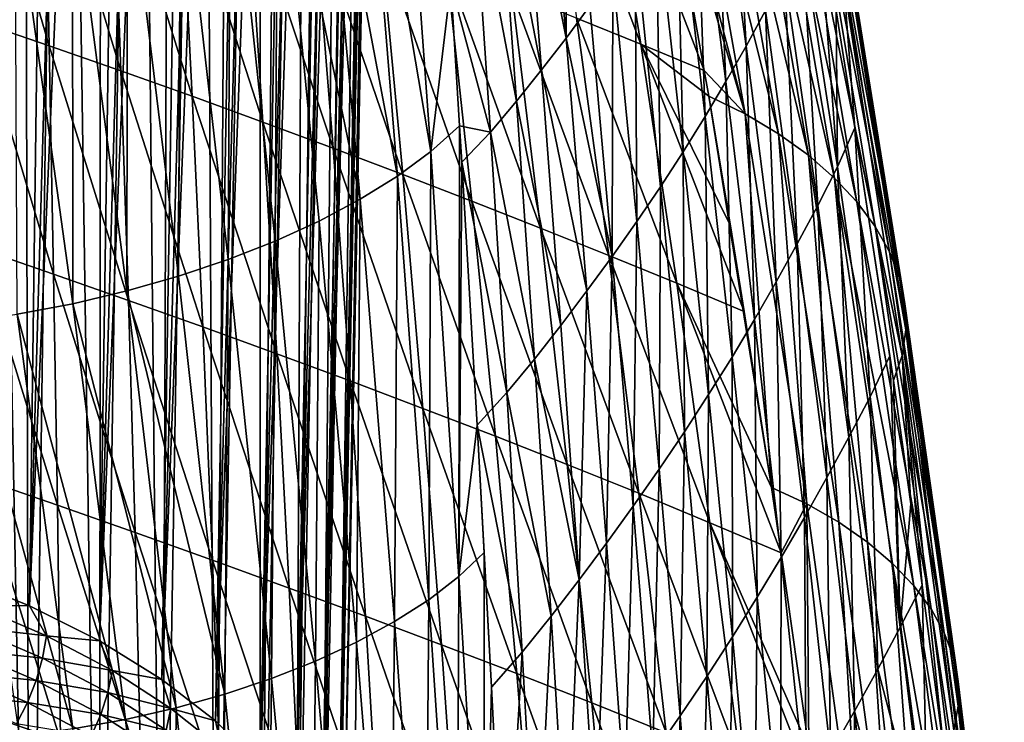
# Model space of a CAD drawing. Header units: metres. Extents: x -109 to 109, y -78 to 121.
# Tile 986 of 1056: x 85 to 97, y -42 to -33. Entities that reach past the tile are written whole.
import ezdxf

# ---------------------------------------------------------------- set-up
doc = ezdxf.new("R2010")
doc.units = ezdxf.units.M
doc.layers.add('solid_508554_SW0001', color=7, linetype='CONTINUOUS')

msp = doc.modelspace()

# ---------------------------------------------------------------- linework, layer by layer
at = {"layer": 'solid_508554_SW0001'}
for points in [[(83.750977, -39.986439, 34.610226), (84.139221, -6.947954, 16.152485), (84.679039, -7.155062, 15.793764)], [(83.750977, -39.986439, 34.610226), (84.679039, -7.155062, 15.793764), (85.196434, -7.376012, 15.411067)], [(84.754463, -40.392738, 33.906487), (83.750977, -39.986439, 34.610226), (85.196434, -7.376012, 15.411067)], [(84.754463, -40.392738, 33.906487), (85.196434, -7.376012, 15.411067), (85.689995, -7.610198, 15.005445)], [(84.754463, -40.392738, 33.906487), (85.689995, -7.610198, 15.005445), (86.158371, -7.856979, 14.578008)], [(85.667511, -40.849262, 33.115765), (84.754463, -40.392738, 33.906487), (86.158371, -7.856979, 14.578008)], [(85.667511, -40.849262, 33.115765), (86.158371, -7.856979, 14.578008), (86.600273, -8.115678, 14.129928)], [(85.667511, -40.849262, 33.115765), (86.600273, -8.115678, 14.129928), (87.014488, -8.385587, 13.662433)], [(86.480118, -41.351006, 32.246723), (85.667511, -40.849262, 33.115765), (87.014488, -8.385587, 13.662433)], [(86.480118, -41.351006, 32.246723), (87.014488, -8.385587, 13.662433), (87.399879, -8.665964, 13.176805)], [(86.480118, -41.351006, 32.246723), (87.399879, -8.665964, 13.176805), (87.755402, -8.956042, 12.674375)], [(87.18338, -41.892471, 31.30888), (86.480118, -41.351006, 32.246723), (87.755402, -8.956042, 12.674375)], [(87.18338, -41.892471, 31.30888), (87.755402, -8.956042, 12.674375), (88.08007, -9.255026, 12.156519)], [(87.18338, -41.892471, 31.30888), (88.08007, -9.255026, 12.156519), (88.373001, -9.562097, 11.624658)], [(87.769592, -42.467724, 30.312511), (87.18338, -41.892471, 31.30888), (88.373001, -9.562097, 11.624658)], [(87.769592, -42.467724, 30.312511), (88.373001, -9.562097, 11.624658), (88.633392, -9.876411, 11.080249)], [(87.769592, -42.467724, 30.312511), (88.633392, -9.876411, 11.080249), (88.860519, -10.197109, 10.524784)], [(88.23233, -43.070461, 29.268536), (87.769592, -42.467724, 30.312511), (88.860519, -10.197109, 10.524784)], [(88.23233, -43.070461, 29.268536), (88.860519, -10.197109, 10.524784), (89.053772, -10.523311, 9.959786)], [(88.23233, -43.070461, 29.268536), (89.053772, -10.523311, 9.959786), (89.212608, -10.854122, 9.386804)], [(88.566528, -43.694084, 28.188391), (88.23233, -43.070461, 29.268536), (89.212608, -10.854122, 9.386804)], [(88.566528, -43.694084, 28.188391), (89.212608, -10.854122, 9.386804), (89.336609, -11.188638, 8.807406)], [(88.566528, -43.694084, 28.188391), (89.336609, -11.188638, 8.807406), (89.425423, -11.525939, 8.223184)], [(88.768524, -44.331757, 27.083908), (88.566528, -43.694084, 28.188391), (89.425423, -11.525939, 8.223184)], [(88.768524, -44.331757, 27.083908), (89.425423, -11.525939, 8.223184), (89.478806, -11.865102, 7.635736)], [(88.768524, -44.331757, 27.083908), (89.478806, -11.865102, 7.635736), (89.49662, -12.205196, 7.046674)], [(88.768524, -44.331757, 27.083908), (89.49662, -12.205196, 7.046674), (88.836098, -44.976494, 25.967192)], [(88.836098, -44.976494, 25.967192), (89.49662, -12.205196, 7.046674), (89.478806, -12.545292, 6.457612)], [(88.836098, -44.976494, 25.967192), (89.478806, -12.545292, 6.457612), (89.425423, -12.884455, 5.870164)], [(88.768524, -45.621231, 24.850475), (89.425423, -12.884455, 5.870164), (89.336609, -13.221756, 5.285941)], [(88.768524, -45.621231, 24.850475), (88.836098, -44.976494, 25.967192), (89.425423, -12.884455, 5.870164)], [(88.768524, -45.621231, 24.850475), (89.336609, -13.221756, 5.285941), (89.212608, -13.556272, 4.706544)], [(88.566528, -46.258904, 23.745993), (89.212608, -13.556272, 4.706544), (89.053772, -13.887083, 4.133561)], [(88.566528, -46.258904, 23.745993), (88.768524, -45.621231, 24.850475), (89.212608, -13.556272, 4.706544)], [(88.566528, -46.258904, 23.745993), (89.053772, -13.887083, 4.133561), (88.860519, -14.213284, 3.568563)], [(88.23233, -46.882526, 22.665846), (88.860519, -14.213284, 3.568563), (88.633392, -14.533982, 3.013098)], [(88.23233, -46.882526, 22.665846), (88.566528, -46.258904, 23.745993), (88.860519, -14.213284, 3.568563)], [(88.23233, -46.882526, 22.665846), (88.633392, -14.533982, 3.013098), (88.373001, -14.848297, 2.468689)], [(87.769592, -47.485268, 21.62187), (88.373001, -14.848297, 2.468689), (88.08007, -15.155368, 1.936828)], [(87.769592, -47.485268, 21.62187), (88.23233, -46.882526, 22.665846), (88.373001, -14.848297, 2.468689)], [(87.769592, -47.485268, 21.62187), (88.08007, -15.155368, 1.936828), (87.755402, -15.454351, 1.418973)], [(87.18338, -48.06052, 20.625504), (87.755402, -15.454351, 1.418973), (87.399879, -15.74443, 0.916542)], [(87.18338, -48.06052, 20.625504), (87.769592, -47.485268, 21.62187), (87.755402, -15.454351, 1.418973)], [(87.18338, -48.06052, 20.625504), (87.399879, -15.74443, 0.916542), (87.014488, -16.024807, 0.430914)], [(86.480118, -48.601982, 19.68766), (87.014488, -16.024807, 0.430914), (86.600273, -16.294716, -0.03658)], [(86.480118, -48.601982, 19.68766), (87.18338, -48.06052, 20.625504), (87.014488, -16.024807, 0.430914)], [(86.480118, -48.601982, 19.68766), (86.600273, -16.294716, -0.03658), (86.158371, -16.553415, -0.48466)], [(85.667511, -49.103725, 18.818617), (86.158371, -16.553415, -0.48466), (85.689995, -16.800196, -0.912097)], [(85.667511, -49.103725, 18.818617), (86.480118, -48.601982, 19.68766), (86.158371, -16.553415, -0.48466)], [(85.667511, -49.103725, 18.818617), (85.689995, -16.800196, -0.912097), (85.196434, -17.034382, -1.31772)], [(84.754463, -49.560249, 18.027895), (85.196434, -17.034382, -1.31772), (84.679039, -17.255331, -1.700416)], [(84.754463, -49.560249, 18.027895), (85.667511, -49.103725, 18.818617), (85.196434, -17.034382, -1.31772)], [(84.754463, -49.560249, 18.027895), (84.679039, -17.255331, -1.700416), (84.139221, -17.462439, -2.059138)], [(83.750977, -49.966553, 17.324158), (84.754463, -49.560249, 18.027895), (84.139221, -17.462439, -2.059138)], [(94.094398, -33.97599, 30.239799), (93.192345, -28.910122, 27.255579), (92.69632, -28.655956, 27.694572)], [(94.094398, -33.97599, 30.239799), (92.69632, -28.655956, 27.694572), (93.000114, -30.270067, 28.627907)], [(89.992317, -34.466217, 5.911464), (89.102806, -29.234837, 3.294188), (89.585907, -28.895842, 3.880818)], [(89.992317, -34.466217, 5.911464), (89.585907, -28.895842, 3.880818), (90.254448, -32.279755, 5.817233)], [(94.529366, -34.234211, 29.793659), (93.645393, -29.190798, 26.770355), (93.192345, -28.910122, 27.255579)], [(94.094398, -33.97599, 30.239799), (94.529366, -34.234211, 29.793659), (93.192345, -28.910122, 27.255579)], [(89.55674, -34.786007, 5.358294), (88.57093, -29.555193, 2.739696), (89.102806, -29.234837, 3.294188)], [(89.992317, -34.466217, 5.911464), (89.55674, -34.786007, 5.358294), (89.102806, -29.234837, 3.294188)], [(94.919212, -34.514423, 29.309132), (94.05204, -29.492664, 26.248175), (93.645393, -29.190798, 26.770355)], [(94.529366, -34.234211, 29.793659), (94.919212, -34.514423, 29.309132), (93.645393, -29.190798, 26.770355)], [(91.468803, -29.677471, 8.038084), (91.758858, -29.294132, 8.70167), (91.757523, -32.985172, 9.531382)], [(91.758858, -29.294132, 8.70167), (92.068382, -32.566921, 10.255137), (91.757523, -32.985172, 9.531382)], [(95.260544, -34.811371, 28.79538), (94.409149, -29.810898, 25.697453), (94.05204, -29.492664, 26.248175)], [(94.919212, -34.514423, 29.309132), (95.260544, -34.811371, 28.79538), (94.05204, -29.492664, 26.248175)], [(89.068733, -35.088909, 4.83418), (87.995056, -29.855209, 2.220321), (88.57093, -29.555193, 2.739696)], [(89.55674, -34.786007, 5.358294), (89.068733, -35.088909, 4.83418), (88.57093, -29.555193, 2.739696)], [(91.438759, -29.628923, 29.786486), (91.893501, -32.725201, 31.648649), (92.733261, -33.063934, 31.052467)], [(92.228691, -29.946119, 29.217186), (91.438759, -29.628923, 29.786486), (92.733261, -33.063934, 31.052467)], [(93.685921, -30.017656, 14.671268), (93.916466, -29.585714, 15.416968), (94.10537, -33.089443, 16.577839)], [(93.916466, -29.585714, 15.416968), (94.358803, -32.62529, 17.379515), (94.10537, -33.089443, 16.577839)], [(91.169029, -30.057924, 7.376719), (91.468803, -29.677471, 8.038084), (91.757523, -32.985172, 9.531382)], [(84.056969, -29.822622, 36.681835), (84.07296, -32.766811, 38.79052), (85.013885, -33.088676, 38.233761)], [(84.953194, -30.127394, 36.153744), (84.056969, -29.822622, 36.681835), (85.013885, -33.088676, 38.233761)], [(87.960312, -35.635147, 3.888657), (87.378578, -30.133654, 1.738204), (87.995056, -29.855209, 2.220321)], [(88.535172, -35.372471, 4.343405), (87.960312, -35.635147, 3.888657), (87.995056, -29.855209, 2.220321)], [(89.068733, -35.088909, 4.83418), (88.535172, -35.372471, 4.343405), (87.995056, -29.855209, 2.220321)], [(95.551384, -35.121975, 28.25774), (94.71489, -30.142624, 25.123169), (94.409149, -29.810898, 25.697453)], [(95.260544, -34.811371, 28.79538), (95.551384, -35.121975, 28.25774), (94.409149, -29.810898, 25.697453)], [(90.861359, -30.433369, 6.716191), (91.169029, -30.057924, 7.376719), (91.437447, -33.400543, 8.809488)], [(91.169029, -30.057924, 7.376719), (91.757523, -32.985172, 9.531382), (91.437447, -33.400543, 8.809488)], [(92.228691, -29.946119, 29.217186), (93.560204, -33.408123, 30.442362), (93.000114, -30.270067, 28.627907)], [(92.228691, -29.946119, 29.217186), (92.733261, -33.063934, 31.052467), (93.560204, -33.408123, 30.442362)], [(93.446121, -30.446772, 13.927342), (93.685921, -30.017656, 14.671268), (93.842995, -33.550785, 15.777955)], [(93.685921, -30.017656, 14.671268), (94.10537, -33.089443, 16.577839), (93.842995, -33.550785, 15.777955)], [(84.953194, -30.127394, 36.153744), (85.013885, -33.088676, 38.233761), (85.948677, -33.414764, 37.669483)], [(85.843323, -30.436361, 35.618168), (84.953194, -30.127394, 36.153744), (85.948677, -33.414764, 37.669483)], [(87.347771, -35.875618, 3.472227), (86.724548, -30.389408, 1.295277), (87.378578, -30.133654, 1.738204)], [(87.960312, -35.635147, 3.888657), (87.347771, -35.875618, 3.472227), (87.378578, -30.133654, 1.738204)], [(95.790115, -35.443707, 27.7006), (94.967735, -30.485462, 24.529449), (94.71489, -30.142624, 25.123169)], [(95.551384, -35.121975, 28.25774), (95.790115, -35.443707, 27.7006), (94.71489, -30.142624, 25.123169)], [(93.560204, -33.408123, 30.442362), (94.094398, -33.97599, 30.239799), (93.000114, -30.270067, 28.627907)], [(85.843323, -30.436361, 35.618168), (85.948677, -33.414764, 37.669483), (86.877571, -33.745407, 37.097073)], [(86.727386, -30.750172, 35.074337), (85.843323, -30.436361, 35.618168), (86.877571, -33.745407, 37.097073)], [(86.701164, -36.09256, 3.096398), (86.036026, -30.621363, 0.893467), (86.724548, -30.389408, 1.295277)], [(87.347771, -35.875618, 3.472227), (86.701164, -36.09256, 3.096398), (86.724548, -30.389408, 1.295277)], [(90.540749, -30.801453, 6.058806), (90.861359, -30.433369, 6.716191), (91.110046, -33.810467, 8.08783)], [(90.861359, -30.433369, 6.716191), (91.437447, -33.400543, 8.809488), (91.110046, -33.810467, 8.08783)], [(93.195503, -30.874081, 13.186137), (93.446121, -30.446772, 13.927342), (93.570213, -34.01038, 14.980757)], [(93.446121, -30.446772, 13.927342), (93.842995, -33.550785, 15.777955), (93.570213, -34.01038, 14.980757)], [(95.975121, -35.774036, 27.128334), (95.166145, -30.837036, 23.920408), (94.967735, -30.485462, 24.529449)], [(95.790115, -35.443707, 27.7006), (95.975121, -35.774036, 27.128334), (94.967735, -30.485462, 24.529449)], [(86.024101, -36.284668, 2.763432), (85.316048, -30.828413, 0.534685), (86.036026, -30.621363, 0.893467)], [(86.701164, -36.09256, 3.096398), (86.024101, -36.284668, 2.763432), (86.036026, -30.621363, 0.893467)], [(85.320183, -36.450645, 2.47558), (84.567673, -31.009459, 0.220834), (85.316048, -30.828413, 0.534685)], [(86.024101, -36.284668, 2.763432), (85.320183, -36.450645, 2.47558), (85.316048, -30.828413, 0.534685)], [(86.727386, -30.750172, 35.074337), (86.877571, -33.745407, 37.097073), (87.800285, -34.080597, 36.516506)], [(87.604988, -31.068975, 34.522156), (86.727386, -30.750172, 35.074337), (87.800285, -34.080597, 36.516506)], [(90.254448, -32.279755, 5.817233), (90.540749, -30.801453, 6.058806), (90.7705, -34.212265, 7.368244)], [(90.540749, -30.801453, 6.058806), (91.110046, -33.810467, 8.08783), (90.7705, -34.212265, 7.368244)], [(92.932587, -31.299934, 12.447822), (93.195503, -30.874081, 13.186137), (93.285637, -34.46862, 14.18632)], [(93.195503, -30.874081, 13.186137), (93.570213, -34.01038, 14.980757), (93.285637, -34.46862, 14.18632)], [(96.104744, -36.110477, 26.545261), (95.308586, -31.195, 23.300117), (95.166145, -30.837036, 23.920408)], [(95.975121, -35.774036, 27.128334), (96.104744, -36.110477, 26.545261), (95.166145, -30.837036, 23.920408)], [(85.320183, -36.450645, 2.47558), (84.593666, -36.588943, 2.235514), (84.567673, -31.009459, 0.220834)], [(87.604988, -31.068975, 34.522156), (87.800285, -34.080597, 36.516506), (88.716049, -34.420067, 35.928253)], [(88.47538, -31.392502, 33.962086), (87.604988, -31.068975, 34.522156), (88.716049, -34.420067, 35.928253)], [(94.838699, -31.680254, 18.980654), (95.039032, -31.197361, 19.784357), (95.29644, -34.666985, 21.040434)], [(95.039032, -31.197361, 19.784357), (95.27887, -32.630146, 20.811075), (95.29644, -34.666985, 21.040434)], [(96.177361, -36.450539, 25.955687), (95.393509, -31.557007, 22.672632), (95.308586, -31.195, 23.300117)], [(96.104744, -36.110477, 26.545261), (96.177361, -36.450539, 25.955687), (95.308586, -31.195, 23.300117)], [(92.656845, -31.72426, 11.712867), (92.932587, -31.299934, 12.447822), (92.988785, -34.925442, 13.395086)], [(92.932587, -31.299934, 12.447822), (93.285637, -34.46862, 14.18632), (92.988785, -34.925442, 13.395086)], [(88.47538, -31.392502, 33.962086), (88.716049, -34.420067, 35.928253), (89.624809, -34.763683, 35.332561)], [(89.338593, -31.720472, 33.394451), (88.47538, -31.392502, 33.962086), (89.624809, -34.763683, 35.332561)], [(96.177361, -36.450539, 25.955687), (95.419044, -31.920206, 22.042881), (95.393509, -31.557007, 22.672632)], [(89.338593, -31.720472, 33.394451), (89.624809, -34.763683, 35.332561), (90.527351, -35.111496, 34.729404)], [(90.195587, -32.052597, 32.819405), (89.338593, -31.720472, 33.394451), (90.527351, -35.111496, 34.729404)], [(92.368546, -32.146648, 10.981983), (92.656845, -31.72426, 11.712867), (92.679924, -35.380421, 12.607782)], [(92.656845, -31.72426, 11.712867), (92.988785, -34.925442, 13.395086), (92.679924, -35.380421, 12.607782)], [(94.604836, -32.156109, 18.180597), (94.838699, -31.680254, 18.980654), (95.04039, -35.171341, 20.186764)], [(94.838699, -31.680254, 18.980654), (95.29644, -34.666985, 21.040434), (95.04039, -35.171341, 20.186764)], [(96.190956, -36.791168, 25.364885), (95.382004, -32.279716, 21.419271), (95.419044, -31.920206, 22.042881)], [(96.177361, -36.450539, 25.955687), (96.190956, -36.791168, 25.364885), (95.419044, -31.920206, 22.042881)], [(90.195587, -32.052597, 32.819405), (90.527351, -35.111496, 34.729404), (91.424255, -35.463692, 34.119362)], [(91.047119, -32.388077, 32.237255), (90.195587, -32.052597, 32.819405), (91.424255, -35.463692, 34.119362)], [(92.068382, -32.566921, 10.255137), (92.368546, -32.146648, 10.981983), (92.359688, -35.833385, 11.824377)], [(92.368546, -32.146648, 10.981983), (92.679924, -35.380421, 12.607782), (92.359688, -35.833385, 11.824377)], [(94.358803, -32.62529, 17.379515), (94.604836, -32.156109, 18.180597), (94.773354, -35.669991, 19.33251)], [(94.604836, -32.156109, 18.180597), (95.04039, -35.171341, 20.186764), (94.773354, -35.669991, 19.33251)], [(89.992317, -34.466217, 5.911464), (90.254448, -32.279755, 5.817233), (90.367935, -34.131889, 6.488866)], [(90.367935, -34.131889, 6.488866), (90.254448, -32.279755, 5.817233), (90.7705, -34.212265, 7.368244)], [(95.382004, -32.279716, 21.419271), (95.525375, -34.156109, 21.897121), (95.27887, -32.630146, 20.811075)], [(96.142052, -37.127048, 24.782003), (95.525375, -34.156109, 21.897121), (95.382004, -32.279716, 21.419271)], [(96.190956, -36.791168, 25.364885), (96.142052, -37.127048, 24.782003), (95.382004, -32.279716, 21.419271)], [(91.047119, -32.388077, 32.237255), (91.424255, -35.463692, 34.119362), (92.315681, -35.820705, 33.504105)], [(91.893501, -32.725201, 31.648649), (91.047119, -32.388077, 32.237255), (92.315681, -35.820705, 33.504105)], [(91.757523, -32.985172, 9.531382), (92.068382, -32.566921, 10.255137), (92.359688, -35.833385, 11.824377)], [(94.10537, -33.089443, 16.577839), (94.358803, -32.62529, 17.379515), (94.498795, -36.164299, 18.478159)], [(94.358803, -32.62529, 17.379515), (94.773354, -35.669991, 19.33251), (94.498795, -36.164299, 18.478159)], [(95.27887, -32.630146, 20.811075), (95.525375, -34.156109, 21.897121), (95.29644, -34.666985, 21.040434)], [(91.893501, -32.725201, 31.648649), (92.315681, -35.820705, 33.504105), (93.201538, -36.183144, 32.884666)], [(92.733261, -33.063934, 31.052467), (91.893501, -32.725201, 31.648649), (93.201538, -36.183144, 32.884666)], [(84.07296, -32.766811, 38.79052), (84.087349, -35.727627, 40.877487), (85.069588, -36.065388, 40.29422)], [(85.013885, -33.088676, 38.233761), (84.07296, -32.766811, 38.79052), (85.069588, -36.065388, 40.29422)], [(91.437447, -33.400543, 8.809488), (91.757523, -32.985172, 9.531382), (92.029129, -36.284458, 11.043911)], [(91.757523, -32.985172, 9.531382), (92.359688, -35.833385, 11.824377), (92.029129, -36.284458, 11.043911)], [(85.013885, -33.088676, 38.233761), (85.069588, -36.065388, 40.29422), (86.045647, -36.40741, 39.703373)], [(85.948677, -33.414764, 37.669483), (85.013885, -33.088676, 38.233761), (86.045647, -36.40741, 39.703373)], [(92.733261, -33.063934, 31.052467), (93.617966, -33.745132, 30.637218), (93.560204, -33.408123, 30.442362)], [(92.733261, -33.063934, 31.052467), (93.900841, -35.43623, 31.614975), (93.617966, -33.745132, 30.637218)], [(92.733261, -33.063934, 31.052467), (94.081055, -36.551514, 32.259789), (93.900841, -35.43623, 31.614975)], [(92.733261, -33.063934, 31.052467), (93.201538, -36.183144, 32.884666), (94.081055, -36.551514, 32.259789)], [(93.842995, -33.550785, 15.777955), (94.10537, -33.089443, 16.577839), (94.21537, -36.656021, 17.625776)], [(94.10537, -33.089443, 16.577839), (94.498795, -36.164299, 18.478159), (94.21537, -36.656021, 17.625776)], [(91.110046, -33.810467, 8.08783), (91.437447, -33.400543, 8.809488), (91.689606, -36.732769, 10.265151)], [(91.437447, -33.400543, 8.809488), (92.029129, -36.284458, 11.043911), (91.689606, -36.732769, 10.265151)], [(85.948677, -33.414764, 37.669483), (86.045647, -36.40741, 39.703373), (87.015991, -36.753674, 39.104504)], [(86.877571, -33.745407, 37.097073), (85.948677, -33.414764, 37.669483), (87.015991, -36.753674, 39.104504)], [(93.560204, -33.408123, 30.442362), (93.617966, -33.745132, 30.637218), (94.094398, -33.97599, 30.239799)], [(93.570213, -34.01038, 14.980757), (93.842995, -33.550785, 15.777955), (93.921791, -37.146046, 16.776064)], [(93.842995, -33.550785, 15.777955), (94.21537, -36.656021, 17.625776), (93.921791, -37.146046, 16.776064)], [(86.877571, -33.745407, 37.097073), (87.015991, -36.753674, 39.104504), (87.980423, -37.104023, 38.497688)], [(87.800285, -34.080597, 36.516506), (86.877571, -33.745407, 37.097073), (87.980423, -37.104023, 38.497688)], [(94.43647, -38.849064, 33.5881), (94.094398, -33.97599, 30.239799), (93.617966, -33.745132, 30.637218)], [(94.081055, -36.551514, 32.259789), (93.617966, -33.745132, 30.637218), (93.900841, -35.43623, 31.614975)], [(94.081055, -36.551514, 32.259789), (94.43647, -38.849064, 33.5881), (93.617966, -33.745132, 30.637218)], [(90.7705, -34.212265, 7.368244), (91.110046, -33.810467, 8.08783), (91.342941, -37.175648, 9.486494)], [(91.110046, -33.810467, 8.08783), (91.689606, -36.732769, 10.265151), (91.342941, -37.175648, 9.486494)], [(93.285637, -34.46862, 14.18632), (93.570213, -34.01038, 14.980757), (93.616867, -37.634754, 15.928978)], [(93.570213, -34.01038, 14.980757), (93.921791, -37.146046, 16.776064), (93.616867, -37.634754, 15.928978)], [(94.896042, -39.060879, 33.224892), (94.529366, -34.234211, 29.793659), (94.094398, -33.97599, 30.239799)], [(94.43647, -38.849064, 33.5881), (94.896042, -39.060879, 33.224892), (94.094398, -33.97599, 30.239799)], [(87.800285, -34.080597, 36.516506), (87.980423, -37.104023, 38.497688), (88.938187, -37.458179, 37.883385)], [(88.716049, -34.420067, 35.928253), (87.800285, -34.080597, 36.516506), (88.938187, -37.458179, 37.883385)], [(90.35939, -40.008682, 8.032281), (89.992317, -34.466217, 5.911464), (90.367935, -34.131889, 6.488866)], [(90.35939, -40.008682, 8.032281), (90.367935, -34.131889, 6.488866), (90.396248, -34.602715, 6.661457)], [(90.367935, -34.131889, 6.488866), (90.7705, -34.212265, 7.368244), (90.396248, -34.602715, 6.661457)], [(95.29644, -34.666985, 21.040434), (95.525375, -34.156109, 21.897121), (95.722565, -37.664097, 23.084774)], [(95.525375, -34.156109, 21.897121), (96.026749, -37.451923, 24.216877), (95.979874, -37.131676, 23.99301)], [(96.142052, -37.127048, 24.782003), (96.026749, -37.451923, 24.216877), (95.525375, -34.156109, 21.897121)], [(95.525375, -34.156109, 21.897121), (95.979874, -37.131676, 23.99301), (95.722565, -37.664097, 23.084774)], [(90.396248, -34.602715, 6.661457), (90.7705, -34.212265, 7.368244), (90.985023, -37.610439, 8.709267)], [(90.7705, -34.212265, 7.368244), (91.342941, -37.175648, 9.486494), (90.985023, -37.610439, 8.709267)], [(95.314903, -39.299706, 32.812542), (94.919212, -34.514423, 29.309132), (94.529366, -34.234211, 29.793659)], [(94.896042, -39.060879, 33.224892), (95.314903, -39.299706, 32.812542), (94.529366, -34.234211, 29.793659)], [(88.716049, -34.420067, 35.928253), (88.938187, -37.458179, 37.883385), (89.889137, -37.816181, 37.261757)], [(89.624809, -34.763683, 35.332561), (88.716049, -34.420067, 35.928253), (89.889137, -37.816181, 37.261757)], [(89.96627, -40.311123, 7.509357), (89.55674, -34.786007, 5.358294), (89.992317, -34.466217, 5.911464)], [(90.35939, -40.008682, 8.032281), (89.96627, -40.311123, 7.509357), (89.992317, -34.466217, 5.911464)], [(92.988785, -34.925442, 13.395086), (93.285637, -34.46862, 14.18632), (93.300186, -38.122078, 15.084907)], [(93.285637, -34.46862, 14.18632), (93.616867, -37.634754, 15.928978), (93.300186, -38.122078, 15.084907)], [(95.689445, -39.56057, 32.361671), (95.260544, -34.811371, 28.79538), (94.919212, -34.514423, 29.309132)], [(95.314903, -39.299706, 32.812542), (95.689445, -39.56057, 32.361671), (94.919212, -34.514423, 29.309132)], [(90.35939, -40.008682, 8.032281), (90.396248, -34.602715, 6.661457), (90.596062, -38.034355, 7.942314)], [(90.396248, -34.602715, 6.661457), (90.985023, -37.610439, 8.709267), (90.596062, -38.034355, 7.942314)], [(95.04039, -35.171341, 20.186764), (95.29644, -34.666985, 21.040434), (95.446213, -38.192356, 22.179281)], [(95.29644, -34.666985, 21.040434), (95.722565, -37.664097, 23.084774), (95.446213, -38.192356, 22.179281)], [(89.518295, -40.597973, 7.013186), (89.068733, -35.088909, 4.83418), (89.55674, -34.786007, 5.358294)], [(89.96627, -40.311123, 7.509357), (89.518295, -40.597973, 7.013186), (89.55674, -34.786007, 5.358294)], [(89.624809, -34.763683, 35.332561), (89.889137, -37.816181, 37.261757), (90.833817, -38.178417, 36.632591)], [(90.527351, -35.111496, 34.729404), (89.624809, -34.763683, 35.332561), (90.833817, -38.178417, 36.632591)], [(96.293365, -40.129456, 31.377403), (95.551384, -35.121975, 28.25774), (95.260544, -34.811371, 28.79538)], [(96.016266, -39.838196, 31.881481), (96.293365, -40.129456, 31.377403), (95.260544, -34.811371, 28.79538)], [(95.689445, -39.56057, 32.361671), (96.016266, -39.838196, 31.881481), (95.260544, -34.811371, 28.79538)], [(92.679924, -35.380421, 12.607782), (92.988785, -34.925442, 13.395086), (92.972038, -38.60759, 14.244594)], [(92.988785, -34.925442, 13.395086), (93.300186, -38.122078, 15.084907), (92.972038, -38.60759, 14.244594)], [(89.023766, -40.866283, 6.548933), (88.535172, -35.372471, 4.343405), (89.068733, -35.088909, 4.83418)], [(89.518295, -40.597973, 7.013186), (89.023766, -40.866283, 6.548933), (89.068733, -35.088909, 4.83418)], [(90.527351, -35.111496, 34.729404), (90.833817, -38.178417, 36.632591), (91.772652, -38.546135, 35.996754)], [(91.424255, -35.463692, 34.119362), (90.527351, -35.111496, 34.729404), (91.772652, -38.546135, 35.996754)], [(94.773354, -35.669991, 19.33251), (95.04039, -35.171341, 20.186764), (95.160217, -38.717438, 21.274502)], [(95.04039, -35.171341, 20.186764), (95.446213, -38.192356, 22.179281), (95.160217, -38.717438, 21.274502)], [(96.519081, -40.431767, 30.853924), (95.790115, -35.443707, 27.7006), (95.551384, -35.121975, 28.25774)], [(96.293365, -40.129456, 31.377403), (96.519081, -40.431767, 30.853924), (95.551384, -35.121975, 28.25774)], [(88.487549, -41.114281, 6.119673), (87.960312, -35.635147, 3.888657), (88.535172, -35.372471, 4.343405)], [(89.023766, -40.866283, 6.548933), (88.487549, -41.114281, 6.119673), (88.535172, -35.372471, 4.343405)], [(92.359688, -35.833385, 11.824377), (92.679924, -35.380421, 12.607782), (92.63295, -39.091133, 13.408036)], [(92.679924, -35.380421, 12.607782), (92.972038, -38.60759, 14.244594), (92.63295, -39.091133, 13.408036)], [(96.691765, -40.742542, 30.315512), (95.975121, -35.774036, 27.128334), (95.790115, -35.443707, 27.7006)], [(96.519081, -40.431767, 30.853924), (96.691765, -40.742542, 30.315512), (95.790115, -35.443707, 27.7006)], [(91.424255, -35.463692, 34.119362), (91.772652, -38.546135, 35.996754), (92.705673, -38.92202, 35.35701)], [(92.315681, -35.820705, 33.504105), (91.424255, -35.463692, 34.119362), (92.705673, -38.92202, 35.35701)], [(87.913673, -41.340492, 5.727959), (87.347771, -35.875618, 3.472227), (87.960312, -35.635147, 3.888657)], [(88.487549, -41.114281, 6.119673), (87.913673, -41.340492, 5.727959), (87.960312, -35.635147, 3.888657)], [(94.498795, -36.164299, 18.478159), (94.773354, -35.669991, 19.33251), (94.86631, -39.239838, 20.370758)], [(94.773354, -35.669991, 19.33251), (95.160217, -38.717438, 21.274502), (94.86631, -39.239838, 20.370758)], [(84.087349, -35.727627, 40.877487), (84.099205, -38.725735, 42.953629), (85.11908, -39.07806, 42.345291)], [(85.069588, -36.065388, 40.29422), (84.087349, -35.727627, 40.877487), (85.11908, -39.07806, 42.345291)], [(92.029129, -36.284458, 11.043911), (92.359688, -35.833385, 11.824377), (92.283775, -39.572884, 12.574319)], [(92.359688, -35.833385, 11.824377), (92.63295, -39.091133, 13.408036), (92.283775, -39.572884, 12.574319)], [(92.315681, -35.820705, 33.504105), (92.705673, -38.92202, 35.35701), (93.634155, -39.307434, 34.716675)], [(93.201538, -36.183144, 32.884666), (92.315681, -35.820705, 33.504105), (93.634155, -39.307434, 34.716675)], [(96.809738, -41.059235, 29.766575), (96.104744, -36.110477, 26.545261), (95.975121, -35.774036, 27.128334)], [(96.691765, -40.742542, 30.315512), (96.809738, -41.059235, 29.766575), (95.975121, -35.774036, 27.128334)], [(87.306152, -41.543446, 5.376335), (86.701164, -36.09256, 3.096398), (87.347771, -35.875618, 3.472227)], [(87.913673, -41.340492, 5.727959), (87.306152, -41.543446, 5.376335), (87.347771, -35.875618, 3.472227)], [(85.069588, -36.065388, 40.29422), (85.11908, -39.07806, 42.345291), (86.132874, -39.43462, 41.729492)], [(86.045647, -36.40741, 39.703373), (85.069588, -36.065388, 40.29422), (86.132874, -39.43462, 41.729492)], [(87.306152, -41.543446, 5.376335), (86.024101, -36.284668, 2.763432), (86.701164, -36.09256, 3.096398)], [(93.201538, -36.183144, 32.884666), (94.43647, -38.849064, 33.5881), (94.081055, -36.551514, 32.259789)], [(93.201538, -36.183144, 32.884666), (94.562561, -39.699032, 34.079483), (94.43647, -38.849064, 33.5881)], [(93.201538, -36.183144, 32.884666), (93.634155, -39.307434, 34.716675), (94.562561, -39.699032, 34.079483)], [(94.21537, -36.656021, 17.625776), (94.498795, -36.164299, 18.478159), (94.563385, -39.760136, 19.469364)], [(94.498795, -36.164299, 18.478159), (94.86631, -39.239838, 20.370758), (94.563385, -39.760136, 19.469364)], [(96.871323, -41.379318, 29.211508), (96.177361, -36.450539, 25.955687), (96.104744, -36.110477, 26.545261)], [(96.809738, -41.059235, 29.766575), (96.871323, -41.379318, 29.211508), (96.104744, -36.110477, 26.545261)], [(86.669014, -41.721695, 5.067314), (85.320183, -36.450645, 2.47558), (86.024101, -36.284668, 2.763432)], [(87.306152, -41.543446, 5.376335), (86.669014, -41.721695, 5.067314), (86.024101, -36.284668, 2.763432)], [(91.689606, -36.732769, 10.265151), (92.029129, -36.284458, 11.043911), (91.925659, -40.052155, 11.742375)], [(92.029129, -36.284458, 11.043911), (92.283775, -39.572884, 12.574319), (91.925659, -40.052155, 11.742375)], [(86.006264, -41.873795, 4.803402), (84.593666, -36.588943, 2.235514), (85.320183, -36.450645, 2.47558)], [(86.669014, -41.721695, 5.067314), (86.006264, -41.873795, 4.803402), (85.320183, -36.450645, 2.47558)], [(86.045647, -36.40741, 39.703373), (86.132874, -39.43462, 41.729492), (87.141212, -39.795166, 41.106037)], [(87.015991, -36.753674, 39.104504), (86.045647, -36.40741, 39.703373), (87.141212, -39.795166, 41.106037)], [(96.874474, -41.699684, 28.655661), (96.190956, -36.791168, 25.364885), (96.177361, -36.450539, 25.955687)], [(96.871323, -41.379318, 29.211508), (96.874474, -41.699684, 28.655661), (96.177361, -36.450539, 25.955687)], [(85.322762, -41.997974, 4.587648), (83.851372, -36.697041, 2.047562), (84.593666, -36.588943, 2.235514)], [(86.006264, -41.873795, 4.803402), (85.322762, -41.997974, 4.587648), (84.593666, -36.588943, 2.235514)], [(85.322762, -41.997974, 4.587648), (84.626747, -42.091187, 4.425282), (83.851372, -36.697041, 2.047562)], [(91.342941, -37.175648, 9.486494), (91.689606, -36.732769, 10.265151), (91.925659, -40.052155, 11.742375)], [(93.921791, -37.146046, 16.776064), (94.21537, -36.656021, 17.625776), (94.250404, -40.278767, 18.570646)], [(94.21537, -36.656021, 17.625776), (94.563385, -39.760136, 19.469364), (94.250404, -40.278767, 18.570646)], [(87.015991, -36.753674, 39.104504), (87.141212, -39.795166, 41.106037), (88.144005, -40.159447, 40.475082)], [(87.980423, -37.104023, 38.497688), (87.015991, -36.753674, 39.104504), (88.144005, -40.159447, 40.475082)], [(96.815697, -42.014988, 28.108223), (96.142052, -37.127048, 24.782003), (96.190956, -36.791168, 25.364885)], [(96.874474, -41.699684, 28.655661), (96.815697, -42.014988, 28.108223), (96.190956, -36.791168, 25.364885)], [(87.980423, -37.104023, 38.497688), (88.144005, -40.159447, 40.475082), (89.140541, -40.52721, 39.837067)], [(88.938187, -37.458179, 37.883385), (87.980423, -37.104023, 38.497688), (89.140541, -40.52721, 39.837067)], [(96.142052, -37.127048, 24.782003), (96.256332, -39.0611, 25.336805), (96.026749, -37.451923, 24.216877)], [(96.142052, -37.127048, 24.782003), (96.691032, -42.318531, 27.578814), (96.40258, -40.12402, 26.07205)], [(96.815697, -42.014988, 28.108223), (96.691032, -42.318531, 27.578814), (96.142052, -37.127048, 24.782003)], [(96.142052, -37.127048, 24.782003), (96.40258, -40.12402, 26.07205), (96.256332, -39.0611, 25.336805)], [(90.985023, -37.610439, 8.709267), (91.342941, -37.175648, 9.486494), (91.560249, -40.526722, 10.910967)], [(91.342941, -37.175648, 9.486494), (91.925659, -40.052155, 11.742375), (91.560249, -40.526722, 10.910967)], [(93.616867, -37.634754, 15.928978), (93.921791, -37.146046, 16.776064), (93.926445, -40.796047, 17.674395)], [(93.921791, -37.146046, 16.776064), (94.250404, -40.278767, 18.570646), (93.926445, -40.796047, 17.674395)], [(95.722565, -37.664097, 23.084774), (95.979874, -37.131676, 23.99301), (96.117348, -40.670223, 25.112839)], [(95.979874, -37.131676, 23.99301), (96.026749, -37.451923, 24.216877), (96.117348, -40.670223, 25.112839)], [(88.938187, -37.458179, 37.883385), (89.140541, -40.52721, 39.837067), (90.130592, -40.898586, 39.192043)], [(89.889137, -37.816181, 37.261757), (88.938187, -37.458179, 37.883385), (90.130592, -40.898586, 39.192043)], [(96.026749, -37.451923, 24.216877), (96.256332, -39.0611, 25.336805), (96.117348, -40.670223, 25.112839)], [(90.596062, -38.034355, 7.942314), (90.985023, -37.610439, 8.709267), (91.184616, -40.994423, 10.080987)], [(90.985023, -37.610439, 8.709267), (91.560249, -40.526722, 10.910967), (91.184616, -40.994423, 10.080987)], [(93.300186, -38.122078, 15.084907), (93.616867, -37.634754, 15.928978), (93.59124, -41.311882, 16.780941)], [(93.616867, -37.634754, 15.928978), (93.926445, -40.796047, 17.674395), (93.59124, -41.311882, 16.780941)], [(95.446213, -38.192356, 22.179281), (95.722565, -37.664097, 23.084774), (95.82251, -41.217258, 24.157017)], [(95.722565, -37.664097, 23.084774), (96.117348, -40.670223, 25.112839), (95.82251, -41.217258, 24.157017)], [(89.889137, -37.816181, 37.261757), (90.130592, -40.898586, 39.192043), (91.114464, -41.27417, 38.539608)], [(90.833817, -38.178417, 36.632591), (89.889137, -37.816181, 37.261757), (91.114464, -41.27417, 38.539608)], [(90.35939, -40.008682, 8.032281), (90.596062, -38.034355, 7.942314), (90.688545, -39.693897, 8.576268)], [(90.596062, -38.034355, 7.942314), (91.184616, -40.994423, 10.080987), (90.7836, -41.452923, 9.258652)], [(90.688545, -39.693897, 8.576268), (90.596062, -38.034355, 7.942314), (90.7836, -41.452923, 9.258652)], [(92.972038, -38.60759, 14.244594), (93.300186, -38.122078, 15.084907), (93.245064, -41.82584, 15.891033)], [(93.300186, -38.122078, 15.084907), (93.59124, -41.311882, 16.780941), (93.245064, -41.82584, 15.891033)], [(90.833817, -38.178417, 36.632591), (91.114464, -41.27417, 38.539608), (92.092377, -41.655548, 37.880527)], [(91.772652, -38.546135, 35.996754), (90.833817, -38.178417, 36.632591), (92.092377, -41.655548, 37.880527)], [(95.160217, -38.717438, 21.274502), (95.446213, -38.192356, 22.179281), (95.519501, -41.765553, 23.204243)], [(95.446213, -38.192356, 22.179281), (95.82251, -41.217258, 24.157017), (95.519501, -41.765553, 23.204243)], [(91.772652, -38.546135, 35.996754), (92.092377, -41.655548, 37.880527), (93.064293, -42.046021, 37.217701)], [(92.705673, -38.92202, 35.35701), (91.772652, -38.546135, 35.996754), (93.064293, -42.046021, 37.217701)], [(92.63295, -39.091133, 13.408036), (92.972038, -38.60759, 14.244594), (92.888329, -42.337799, 15.004725)], [(92.972038, -38.60759, 14.244594), (93.245064, -41.82584, 15.891033), (92.888329, -42.337799, 15.004725)], [(84.099205, -38.725735, 42.953629), (84.107704, -41.781979, 45.030025), (85.161125, -42.147488, 44.397205)], [(85.11908, -39.07806, 42.345291), (84.099205, -38.725735, 42.953629), (85.161125, -42.147488, 44.397205)], [(94.86631, -39.239838, 20.370758), (95.160217, -38.717438, 21.274502), (95.208008, -42.313965, 22.254381)], [(95.160217, -38.717438, 21.274502), (95.519501, -41.765553, 23.204243), (95.208008, -42.313965, 22.254381)], [(92.705673, -38.92202, 35.35701), (93.064293, -42.046021, 37.217701), (94.032425, -42.446682, 36.555599)], [(93.634155, -39.307434, 34.716675), (92.705673, -38.92202, 35.35701), (94.032425, -42.446682, 36.555599)], [(94.562561, -39.699032, 34.079483), (94.896042, -39.060879, 33.224892), (94.43647, -38.849064, 33.5881)], [(85.11908, -39.07806, 42.345291), (85.161125, -42.147488, 44.397205), (86.208916, -42.516987, 43.757534)], [(86.132874, -39.43462, 41.729492), (85.11908, -39.07806, 42.345291), (86.208916, -42.516987, 43.757534)], [(92.283775, -39.572884, 12.574319), (92.63295, -39.091133, 13.408036), (92.521591, -42.848019, 14.12121)], [(92.63295, -39.091133, 13.408036), (92.888329, -42.337799, 15.004725), (92.521591, -42.848019, 14.12121)], [(94.923508, -42.249508, 35.553879), (94.896042, -39.060879, 33.224892), (94.562561, -39.699032, 34.079483)], [(94.896042, -39.060879, 33.224892), (95.597435, -44.163757, 36.208549), (95.314903, -39.299706, 32.812542)], [(94.923508, -42.249508, 35.553879), (95.597435, -44.163757, 36.208549), (94.896042, -39.060879, 33.224892)], [(96.256332, -39.0611, 25.336805), (96.40258, -40.12402, 26.07205), (96.117348, -40.670223, 25.112839)], [(93.634155, -39.307434, 34.716675), (94.923508, -42.249508, 35.553879), (94.562561, -39.699032, 34.079483)], [(93.634155, -39.307434, 34.716675), (95.004974, -42.852043, 35.902176), (94.923508, -42.249508, 35.553879)], [(93.634155, -39.307434, 34.716675), (94.032425, -42.446682, 36.555599), (95.004974, -42.852043, 35.902176)], [(94.563385, -39.760136, 19.469364), (94.86631, -39.239838, 20.370758), (94.887146, -42.86108, 21.307482)], [(94.86631, -39.239838, 20.370758), (95.208008, -42.313965, 22.254381), (94.887146, -42.86108, 21.307482)], [(95.314903, -39.299706, 32.812542), (95.597435, -44.163757, 36.208549), (96.002151, -44.386463, 35.824333)], [(95.314903, -39.299706, 32.812542), (96.002151, -44.386463, 35.824333), (95.689445, -39.56057, 32.361671)], [(86.132874, -39.43462, 41.729492), (86.208916, -42.516987, 43.757534), (87.251724, -42.890327, 43.111088)], [(87.141212, -39.795166, 41.106037), (86.132874, -39.43462, 41.729492), (87.251724, -42.890327, 43.111088)], [(95.689445, -39.56057, 32.361671), (96.002151, -44.386463, 35.824333), (96.362717, -44.630219, 35.403244)], [(95.689445, -39.56057, 32.361671), (96.362717, -44.630219, 35.403244), (96.016266, -39.838196, 31.881481)], [(90.687119, -45.521286, 10.242718), (90.35939, -40.008682, 8.032281), (90.688545, -39.693897, 8.576268)], [(90.687119, -45.521286, 10.242718), (90.688545, -39.693897, 8.576268), (90.7836, -41.452923, 9.258652)], [(91.925659, -40.052155, 11.742375), (92.283775, -39.572884, 12.574319), (92.145721, -43.356293, 13.239774)], [(92.283775, -39.572884, 12.574319), (92.521591, -42.848019, 14.12121), (92.145721, -43.356293, 13.239774)], [(87.141212, -39.795166, 41.106037), (87.251724, -42.890327, 43.111088), (88.289536, -43.26733, 42.458096)], [(88.144005, -40.159447, 40.475082), (87.141212, -39.795166, 41.106037), (88.289536, -43.26733, 42.458096)], [(94.250404, -40.278767, 18.570646), (94.563385, -39.760136, 19.469364), (94.556183, -43.406521, 20.363276)], [(94.563385, -39.760136, 19.469364), (94.887146, -42.86108, 21.307482), (94.556183, -43.406521, 20.363276)], [(96.016266, -39.838196, 31.881481), (96.362717, -44.630219, 35.403244), (96.676079, -44.890293, 34.953564)], [(96.016266, -39.838196, 31.881481), (96.676079, -44.890293, 34.953564), (96.940346, -45.163719, 34.480438)], [(96.016266, -39.838196, 31.881481), (96.940346, -45.163719, 34.480438), (96.293365, -40.129456, 31.377403)], [(84.032959, -40.378166, 34.549637), (83.750977, -39.986439, 34.610226), (84.754463, -40.392738, 33.906487)], [(90.331268, -45.80825, 9.746799), (89.96627, -40.311123, 7.509357), (90.35939, -40.008682, 8.032281)], [(90.687119, -45.521286, 10.242718), (90.331268, -45.80825, 9.746799), (90.35939, -40.008682, 8.032281)], [(91.560249, -40.526722, 10.910967), (91.925659, -40.052155, 11.742375), (91.762154, -43.861542, 12.359962)], [(91.925659, -40.052155, 11.742375), (92.145721, -43.356293, 13.239774), (91.762154, -43.861542, 12.359962)], [(88.144005, -40.159447, 40.475082), (88.289536, -43.26733, 42.458096), (89.321762, -43.647789, 41.798923)], [(89.140541, -40.52721, 39.837067), (88.144005, -40.159447, 40.475082), (89.321762, -43.647789, 41.798923)], [(96.117348, -40.670223, 25.112839), (96.40258, -40.12402, 26.07205), (96.481697, -43.689453, 27.126808)], [(96.293365, -40.129456, 31.377403), (96.940346, -45.163719, 34.480438), (97.153923, -45.447983, 33.988239)], [(96.293365, -40.129456, 31.377403), (97.153923, -45.447983, 33.988239), (96.519081, -40.431767, 30.853924)], [(96.40258, -40.12402, 26.07205), (96.691032, -42.318531, 27.578814), (96.481697, -43.689453, 27.126808)], [(89.919426, -46.080467, 9.276121), (89.518295, -40.597973, 7.013186), (89.96627, -40.311123, 7.509357)], [(90.331268, -45.80825, 9.746799), (89.919426, -46.080467, 9.276121), (89.96627, -40.311123, 7.509357)], [(93.926445, -40.796047, 17.674395), (94.250404, -40.278767, 18.570646), (94.214546, -43.950493, 19.421362)], [(94.250404, -40.278767, 18.570646), (94.556183, -43.406521, 20.363276), (94.214546, -43.950493, 19.421362)], [(84.032959, -40.378166, 34.549637), (84.978859, -40.78418, 33.846401), (83.985817, -40.669266, 34.647373)], [(84.032959, -40.378166, 34.549637), (84.754463, -40.392738, 33.906487), (84.978859, -40.78418, 33.846401)], [(84.978859, -40.78418, 33.846401), (84.754463, -40.392738, 33.906487), (85.667511, -40.849262, 33.115765)], [(96.519081, -40.431767, 30.853924), (97.153923, -45.447983, 33.988239), (97.315201, -45.740566, 33.481312)], [(96.519081, -40.431767, 30.853924), (97.315201, -45.740566, 33.481312), (96.691765, -40.742542, 30.315512)], [(89.140541, -40.52721, 39.837067), (89.321762, -43.647789, 41.798923), (90.348152, -44.03178, 41.133518)], [(90.130592, -40.898586, 39.192043), (89.140541, -40.52721, 39.837067), (90.348152, -44.03178, 41.133518)], [(91.184616, -40.994423, 10.080987), (91.560249, -40.526722, 10.910967), (91.369537, -44.362705, 11.482438)], [(91.560249, -40.526722, 10.910967), (91.762154, -43.861542, 12.359962), (91.369537, -44.362705, 11.482438)], [(83.985817, -40.669266, 34.647373), (84.925789, -41.072739, 33.94854), (83.910706, -40.964951, 34.706051)], [(84.978859, -40.78418, 33.846401), (84.925789, -41.072739, 33.94854), (83.985817, -40.669266, 34.647373)], [(89.460594, -46.334724, 8.836304), (89.023766, -40.866283, 6.548933), (89.518295, -40.597973, 7.013186)], [(89.919426, -46.080467, 9.276121), (89.460594, -46.334724, 8.836304), (89.518295, -40.597973, 7.013186)], [(95.82251, -41.217258, 24.157017), (96.117348, -40.670223, 25.112839), (96.481697, -43.689453, 27.126808)], [(84.978859, -40.78418, 33.846401), (85.837753, -41.235958, 33.063896), (84.925789, -41.072739, 33.94854)], [(84.978859, -40.78418, 33.846401), (85.667511, -40.849262, 33.115765), (85.837753, -41.235958, 33.063896)], [(85.837753, -41.235958, 33.063896), (85.667511, -40.849262, 33.115765), (86.480118, -41.351006, 32.246723)], [(93.59124, -41.311882, 16.780941), (93.926445, -40.796047, 17.674395), (93.862106, -44.492847, 18.481979)], [(93.926445, -40.796047, 17.674395), (94.214546, -43.950493, 19.421362), (93.862106, -44.492847, 18.481979)], [(96.691765, -40.742542, 30.315512), (97.315201, -45.740566, 33.481312), (97.422546, -46.039009, 32.963932)], [(96.691765, -40.742542, 30.315512), (97.422546, -46.039009, 32.963932), (96.809738, -41.059235, 29.766575)], [(83.910706, -40.964951, 34.706051), (84.841255, -41.364376, 34.014225), (83.809456, -41.258087, 34.724247)], [(84.925789, -41.072739, 33.94854), (84.841255, -41.364376, 34.014225), (83.910706, -40.964951, 34.706051)], [(88.960007, -46.56913, 8.430643), (88.487549, -41.114281, 6.119673), (89.023766, -40.866283, 6.548933)], [(89.460594, -46.334724, 8.836304), (88.960007, -46.56913, 8.430643), (89.023766, -40.866283, 6.548933)], [(90.130592, -40.898586, 39.192043), (90.348152, -44.03178, 41.133518), (91.368813, -44.419724, 40.461311)], [(91.114464, -41.27417, 38.539608), (90.130592, -40.898586, 39.192043), (91.368813, -44.419724, 40.461311)], [(84.925789, -41.072739, 33.94854), (85.779312, -41.521687, 33.170933), (84.841255, -41.364376, 34.014225)], [(85.837753, -41.235958, 33.063896), (85.779312, -41.521687, 33.170933), (84.925789, -41.072739, 33.94854)], [(90.7836, -41.452923, 9.258652), (91.184616, -40.994423, 10.080987), (90.958916, -44.858124, 10.610392)], [(91.184616, -40.994423, 10.080987), (91.369537, -44.362705, 11.482438), (90.958916, -44.858124, 10.610392)], [(96.809738, -41.059235, 29.766575), (97.422546, -46.039009, 32.963932), (97.474327, -46.340843, 32.440361)], [(96.809738, -41.059235, 29.766575), (97.474327, -46.340843, 32.440361), (96.871323, -41.379318, 29.211508)], [(85.837753, -41.235958, 33.063896), (86.60083, -41.728867, 32.210159), (85.779312, -41.521687, 33.170933)], [(85.837753, -41.235958, 33.063896), (86.480118, -41.351006, 32.246723), (86.60083, -41.728867, 32.210159)], [(88.421936, -46.78212, 8.061854), (87.913673, -41.340492, 5.727959), (88.487549, -41.114281, 6.119673)], [(88.960007, -46.56913, 8.430643), (88.421936, -46.78212, 8.061854), (88.487549, -41.114281, 6.119673)], [(95.519501, -41.765553, 23.204243), (95.82251, -41.217258, 24.157017), (96.169762, -44.2528, 26.123838)], [(95.82251, -41.217258, 24.157017), (96.481697, -43.689453, 27.126808), (96.169762, -44.2528, 26.123838)], [(83.809456, -41.258087, 34.724247), (84.727287, -41.652054, 34.041878), (83.684494, -41.541607, 34.701527)], [(84.841255, -41.364376, 34.014225), (84.727287, -41.652054, 34.041878), (83.809456, -41.258087, 34.724247)], [(84.841255, -41.364376, 34.014225), (85.686211, -41.808823, 33.244423), (84.727287, -41.652054, 34.041878)], [(85.779312, -41.521687, 33.170933), (85.686211, -41.808823, 33.244423), (84.841255, -41.364376, 34.014225)], [(86.60083, -41.728867, 32.210159), (86.480118, -41.351006, 32.246723), (87.18338, -41.892471, 31.30888)], [(87.850662, -46.972122, 7.73264), (87.306152, -41.543446, 5.376335), (87.913673, -41.340492, 5.727959)], [(88.421936, -46.78212, 8.061854), (87.850662, -46.972122, 7.73264), (87.913673, -41.340492, 5.727959)], [(91.114464, -41.27417, 38.539608), (91.368813, -44.419724, 40.461311), (92.383797, -44.812061, 39.782276)], [(92.092377, -41.655548, 37.880527), (91.114464, -41.27417, 38.539608), (92.383797, -44.812061, 39.782276)], [(93.245064, -41.82584, 15.891033), (93.59124, -41.311882, 16.780941), (93.499161, -45.033138, 17.545893)], [(93.59124, -41.311882, 16.780941), (93.862106, -44.492847, 18.481979), (93.499161, -45.033138, 17.545893)], [(90.687119, -45.521286, 10.242718), (90.7836, -41.452923, 9.258652), (90.958916, -44.858124, 10.610392)], [(96.871323, -41.379318, 29.211508), (97.474327, -46.340843, 32.440361), (97.468605, -46.643143, 31.915655)], [(96.871323, -41.379318, 29.211508), (97.468605, -46.643143, 31.915655), (96.874474, -41.699684, 28.655661)], [(84.727287, -41.652054, 34.041878), (84.586639, -41.928837, 34.030823), (83.684494, -41.541607, 34.701527)], [(85.779312, -41.521687, 33.170933), (86.537613, -42.011509, 32.322536), (85.686211, -41.808823, 33.244423)], [(86.60083, -41.728867, 32.210159), (86.537613, -42.011509, 32.322536), (85.779312, -41.521687, 33.170933)], [(87.250443, -47.137608, 7.445669), (86.669014, -41.721695, 5.067314), (87.306152, -41.543446, 5.376335)], [(87.850662, -46.972122, 7.73264), (87.250443, -47.137608, 7.445669), (87.306152, -41.543446, 5.376335)], [(84.727287, -41.652054, 34.041878), (85.560699, -42.090427, 33.282589), (84.586639, -41.928837, 34.030823)], [(85.686211, -41.808823, 33.244423), (85.560699, -42.090427, 33.282589), (84.727287, -41.652054, 34.041878)], [(86.625542, -47.277039, 7.203598), (86.006264, -41.873795, 4.803402), (86.669014, -41.721695, 5.067314)], [(86.60083, -41.728867, 32.210159), (87.260254, -42.257843, 31.293943), (86.537613, -42.011509, 32.322536)], [(86.60083, -41.728867, 32.210159), (87.18338, -41.892471, 31.30888), (87.260254, -42.257843, 31.293943)], [(87.250443, -47.137608, 7.445669), (86.625542, -47.277039, 7.203598), (86.669014, -41.721695, 5.067314)], [(92.092377, -41.655548, 37.880527), (92.383797, -44.812061, 39.782276), (93.392982, -45.209225, 39.09734)], [(93.064293, -42.046021, 37.217701), (92.092377, -41.655548, 37.880527), (93.392982, -45.209225, 39.09734)], [(96.874474, -41.699684, 28.655661), (97.402214, -46.941086, 31.398081), (96.815697, -42.014988, 28.108223)], [(96.874474, -41.699684, 28.655661), (97.468605, -46.643143, 31.915655), (97.402214, -46.941086, 31.398081)], [(85.161125, -42.147488, 44.397205), (84.107704, -41.781979, 45.030025), (84.426102, -45.008461, 46.917606)], [(86.625542, -47.277039, 7.203598), (85.322762, -41.997974, 4.587648), (86.006264, -41.873795, 4.803402)], [(85.686211, -41.808823, 33.244423), (86.436905, -42.293728, 32.404537), (85.560699, -42.090427, 33.282589)], [(86.537613, -42.011509, 32.322536), (86.436905, -42.293728, 32.404537), (85.686211, -41.808823, 33.244423)], [(92.888329, -42.337799, 15.004725), (93.245064, -41.82584, 15.891033), (93.125946, -45.571304, 16.613232)], [(93.245064, -41.82584, 15.891033), (93.499161, -45.033138, 17.545893), (93.125946, -45.571304, 16.613232)], [(95.208008, -42.313965, 22.254381), (95.519501, -41.765553, 23.204243), (95.523407, -45.394581, 24.133848)], [(95.519501, -41.765553, 23.204243), (96.169762, -44.2528, 26.123838), (95.851112, -44.822147, 25.126394)], [(95.519501, -41.765553, 23.204243), (95.851112, -44.822147, 25.126394), (95.523407, -45.394581, 24.133848)], [(87.260254, -42.257843, 31.293943), (87.18338, -41.892471, 31.30888), (87.769592, -42.467724, 30.312511)]]:
    msp.add_3dface(points, dxfattribs=at)

doc.saveas('drawing.dxf')
